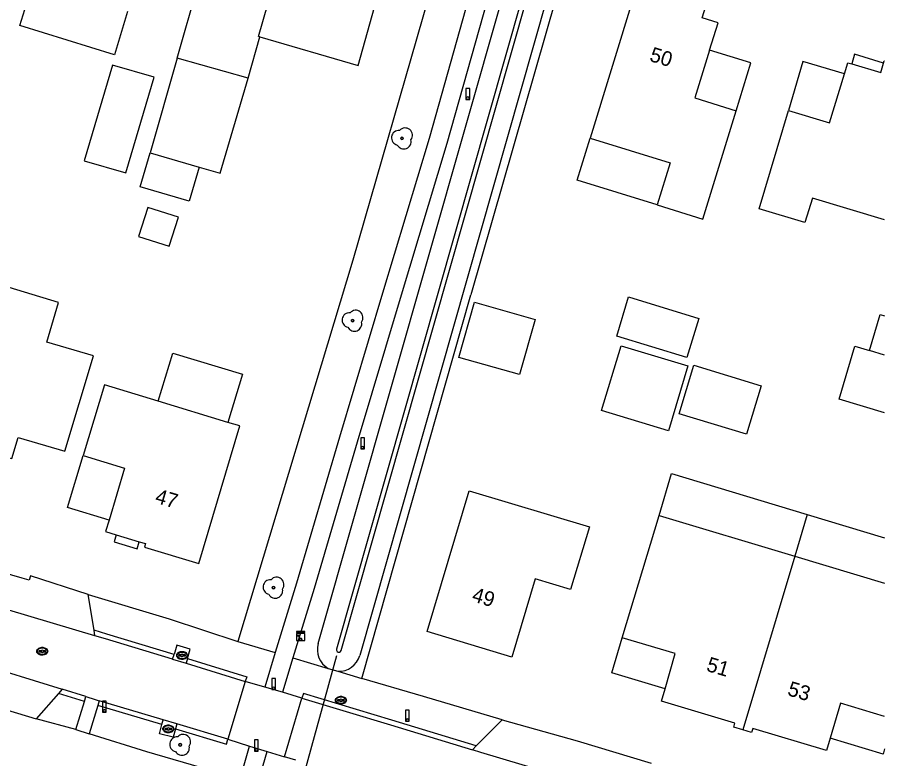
# Model space of a CAD drawing. Extents: x 194485 to 197793, y 468269 to 470822.
# Drawn here: x 197722.3 to 197792.8, y 468545.9 to 468606.2 of the extents above; entities that cross this region are included whole.
import ezdxf

# ---------------------------------------------------------------- set-up
doc = ezdxf.new("R2010")
doc.units = 0
for name, color, linetype in [('BGT grensvlak begroeid terreindeel', 7, 'Continuous'), ('BGT grensvlak begroeid terreindeel LR', 7, 'Continuous'), ('BGT grensvlak gebouwinstallatie plus 1', 7, 'Continuous'), ('BGT grensvlak onbegroeid terreindeel', 7, 'Continuous'), ('BGT grensvlak ondersteunend wegdeel', 7, 'Continuous'), ('BGT grensvlak overig bouwwerk uitbreiding populatie', 7, 'Continuous'), ('BGT grensvlak pand op maaiveld', 7, 'Continuous'), ('BGT grensvlak pand op maaiveld LR', 7, 'Continuous'), ('BGT grensvlak waterdeel', 7, 'Continuous'), ('BGT grensvlak wegdeel', 7, 'Continuous'), ('BGT lijnelement kunstwerkdeel uitbreiding populatie duiker', 7, 'Continuous'), ('BGT puntobject kast telecom kast', 7, 'Continuous'), ('BGT puntobject paal afsluitpaal', 7, 'Continuous'), ('BGT puntobject paal lichtmast', 7, 'Continuous'), ('BGT puntobject put inspectie- rioolput', 7, 'Continuous'), ('BGT puntobject put kolk', 7, 'Continuous'), ('BGT puntobject vegetatieobject boom', 7, 'Continuous'), ('BGT tekst huisnummerreeks', 7, 'Continuous')]:
    doc.layers.add(name, color=color, linetype=linetype)

msp = doc.modelspace()

# ---------------------------------------------------------------- linework, layer by layer
at = {"layer": 'BGT grensvlak begroeid terreindeel'}
for p, q in [((197746.781, 468555.294), (197763.307, 468613.293)), ((197766.673, 468612.334), (197750.147, 468554.335)), ((197747.59, 468553.273), (197748.356, 468553.044))]:
    msp.add_line(p, q, dxfattribs=at)
for centre, radius, start, end in [((197748.455, 468554.792), 1.748, 163.30602, 240.32612), ((197748.456, 468554.793), 1.752, 266.7186, 344.85151)]:
    msp.add_arc(centre, radius, start, end, dxfattribs=at)
at = {"layer": 'BGT grensvlak begroeid terreindeel LR'}
for p, q in [((197740.248, 468555.464), (197743.286, 468554.557)), ((197744.724, 468554.128), (197747.59, 468553.273)), ((197748.356, 468553.044), (197750.31, 468552.461))]:
    msp.add_line(p, q, dxfattribs=at)
at = {"layer": 'BGT grensvlak gebouwinstallatie plus 1'}
for p, q in [((197741.078, 468601.225), (197742.043, 468604.588)), ((197786.523, 468565.782), (197785.505, 468562.39)), ((197786.523, 468565.782), (197792.808, 468563.894))]:
    msp.add_line(p, q, dxfattribs=at)
for points in [[(197731.284, 468606.63), (197730.232, 468603.113), (197722.519, 468605.497), (197723.598, 468608.988)], [(197735.313, 468602.854), (197737.03, 468608.843), (197742.679, 468607.249)], [(197780.731, 468598.574), (197781.933, 468602.474), (197778.581, 468603.49)], [(197792.724, 468602.448), (197790.362, 468603.172), (197790.141, 468602.386)], [(197789.531, 468601.565), (197786.159, 468602.577), (197784.983, 468598.611)], [(197774.327, 468590.928), (197767.81, 468592.938), (197768.862, 468596.35)], [(197737.09, 468594.008), (197736.277, 468591.224), (197732.297, 468592.387), (197733.11, 468595.171)], [(197772.002, 468583.449), (197777.7, 468581.711), (197776.733, 468578.54), (197771.034, 468580.278), (197772.002, 468583.449)], [(197759.477, 468583.031), (197764.4, 468581.625), (197763.12, 468577.139), (197758.196, 468578.544), (197759.477, 468583.031)], [(197791.58, 468579.092), (197792.451, 468582.022), (197792.808, 468581.916)], [(197733.766, 468574.981), (197734.949, 468578.886), (197740.626, 468577.167), (197739.443, 468573.262)], [(197777.304, 468577.899), (197782.775, 468576.229), (197781.574, 468572.292), (197776.102, 468573.961), (197777.304, 468577.899)], [(197729.777, 468565.331), (197726.405, 468566.353), (197727.682, 468570.566)], [(197774.474, 468565.706), (197775.492, 468569.096), (197786.523, 468565.782)], [(197730.352, 468564.128), (197730.181, 468563.544), (197732.056, 468562.982), (197732.228, 468563.569)], [(197774.957, 468551.61), (197770.632, 468552.909), (197771.489, 468555.765)], [(197792.808, 468546.727), (197792.683, 468546.308), (197788.372, 468547.6)]]:
    msp.add_lwpolyline(points, dxfattribs=at)
at = {"layer": 'BGT grensvlak onbegroeid terreindeel'}
for p, q in [((197758.481, 468617.393), (197749.59, 468586.428)), ((197767.922, 468614.126), (197759.173, 468583.636)), ((197749.59, 468586.428), (197740.248, 468555.464)), ((197750.31, 468552.461), (197759.173, 468583.636)), ((197734.938, 468554.021), (197735.055, 468554.403)), ((197736.147, 468554.071), (197736.035, 468553.687)), ((197727.068, 468548.301), (197723.863, 468549.191)), ((197734.062, 468548.709), (197734.164, 468549.096)), ((197735.29, 468548.758), (197735.178, 468548.374))]:
    msp.add_line(p, q, dxfattribs=at)
for points in [[(197728.067, 468559.268), (197734.655, 468557.304), (197740.248, 468555.464)], [(197736.147, 468554.071), (197736.373, 468554.843), (197735.285, 468555.162), (197735.055, 468554.403)], [(197761.724, 468549.109), (197755.337, 468550.985), (197750.31, 468552.461)], [(197735.178, 468548.374), (197734.976, 468547.679), (197733.867, 468547.972), (197734.062, 468548.709)], [(197737.977, 468545.015), (197732.855, 468546.507), (197728.168, 468547.971)]]:
    msp.add_lwpolyline(points, dxfattribs=at)
at = {"layer": 'BGT grensvlak ondersteunend wegdeel'}
for p, q in [((197727.782, 468550.598), (197725.68, 468551.247)), ((197734.062, 468548.709), (197728.857, 468550.27))]:
    msp.add_line(p, q, dxfattribs=at)
for points in [[(197735.055, 468554.403), (197729.608, 468556.063), (197728.559, 468556.373)], [(197736.147, 468554.071), (197740.968, 468552.602), (197740.851, 468552.219)], [(197759.619, 468546.985), (197752.753, 468549.078), (197745.569, 468551.246), (197745.453, 468550.864)], [(197735.178, 468548.374), (197739.326, 468547.131), (197739.441, 468547.514)]]:
    msp.add_lwpolyline(points, dxfattribs=at)
at = {"layer": 'BGT grensvlak overig bouwwerk uitbreiding populatie'}
msp.add_lwpolyline([(197732.926, 468590.724), (197732.172, 468588.372), (197734.663, 468587.573), (197735.417, 468589.925), (197732.926, 468590.724)], dxfattribs=at)
at = {"layer": 'BGT grensvlak pand op maaiveld'}
for p, q in [((197735.313, 468602.854), (197733.11, 468595.171)), ((197741.078, 468601.225), (197735.313, 468602.854)), ((197733.11, 468595.171), (197737.09, 468594.008)), ((197792.808, 468578.727), (197791.58, 468579.092)), ((197739.443, 468573.262), (197733.766, 468574.981)), ((197771.489, 468555.765), (197774.474, 468565.706)), ((197774.474, 468565.706), (197785.505, 468562.39)), ((197730.352, 468564.128), (197732.228, 468563.569)), ((197785.505, 468562.39), (197792.808, 468560.195))]:
    msp.add_line(p, q, dxfattribs=at)
for points in [[(197742.043, 468604.588), (197750.008, 468602.267), (197751.927, 468609.056), (197752.66, 468608.845), (197753.555, 468611.983), (197752.842, 468612.188), (197753.256, 468613.698), (197745.181, 468615.999), (197742.679, 468607.249)], [(197778.581, 468603.49), (197779.268, 468605.723), (197777.985, 468606.12), (197778.272, 468607.07), (197773.98, 468608.386), (197773.682, 468607.431), (197772.398, 468607.831), (197768.862, 468596.35)], [(197742.043, 468604.588), (197741.928, 468604.621), (197742.679, 468607.249)], [(197778.581, 468603.49), (197777.39, 468599.618), (197780.731, 468598.574)], [(197727.749, 468594.516), (197731.147, 468593.542), (197733.455, 468601.316), (197730.057, 468602.29), (197727.749, 468594.516)], [(197789.531, 468601.565), (197789.811, 468602.484), (197790.141, 468602.386)], [(197790.141, 468602.386), (197792.498, 468601.683), (197792.724, 468602.448)], [(197792.724, 468602.448), (197792.778, 468602.633), (197792.808, 468602.624)], [(197784.983, 468598.611), (197788.328, 468597.611), (197789.531, 468601.565)], [(197737.09, 468594.008), (197738.819, 468593.503), (197741.078, 468601.225)], [(197792.808, 468589.722), (197786.933, 468591.486), (197786.329, 468589.489), (197782.612, 468590.618), (197784.983, 468598.611)], [(197774.327, 468590.928), (197778.022, 468589.783), (197780.731, 468598.574)], [(197768.862, 468596.35), (197775.389, 468594.337), (197774.327, 468590.928)], [(197716.116, 468585.899), (197712.682, 468574.407), (197711.507, 468574.761), (197710.476, 468571.304), (197711.633, 468570.955), (197711.233, 468569.6), (197720.587, 468566.812), (197721.664, 468570.38), (197721.876, 468570.324), (197722.398, 468572.041), (197726.181, 468570.912), (197728.517, 468578.669), (197724.718, 468579.788), (197725.668, 468582.992), (197716.116, 468585.899)], [(197771.39, 468579.485), (197776.822, 468577.843), (197775.234, 468572.588), (197769.802, 468574.229), (197771.39, 468579.485)], [(197792.808, 468574.035), (197789.1, 468575.138), (197790.382, 468579.448), (197791.58, 468579.092)], [(197733.766, 468574.981), (197729.407, 468576.302), (197727.682, 468570.566)], [(197732.228, 468563.569), (197732.729, 468563.42), (197732.657, 468563.13), (197737.072, 468561.807), (197740.41, 468572.969), (197739.443, 468573.262)], [(197727.682, 468570.566), (197731.036, 468569.549), (197729.777, 468565.331)], [(197762.51, 468554.201), (197755.624, 468556.279), (197759.048, 468567.708), (197768.834, 468564.784), (197767.279, 468559.675), (197764.419, 468560.543), (197762.51, 468554.201)], [(197729.777, 468565.331), (197729.494, 468564.384), (197730.352, 468564.128)], [(197774.957, 468551.61), (197775.791, 468554.474), (197771.489, 468555.765)], [(197781.271, 468548.276), (197780.541, 468548.494), (197780.642, 468548.837), (197774.668, 468550.616), (197774.957, 468551.61)], [(197792.808, 468549.358), (197789.218, 468550.438), (197788.372, 468547.6)], [(197788.372, 468547.6), (197788.073, 468546.595), (197782.09, 468548.398), (197781.987, 468548.063), (197781.271, 468548.276)]]:
    msp.add_lwpolyline(points, dxfattribs=at)
at = {"layer": 'BGT grensvlak pand op maaiveld LR'}
msp.add_line((197785.505, 468562.39), (197781.271, 468548.276), dxfattribs=at)
at = {"layer": 'BGT grensvlak waterdeel'}
for p, q in [((197764.797, 468612.868), (197748.266, 468554.849)), ((197748.65, 468554.74), (197765.182, 468612.758))]:
    msp.add_line(p, q, dxfattribs=at)
msp.add_arc((197748.457, 468554.791), 0.2, 163.23181, 345.07456, dxfattribs=at)
at = {"layer": 'BGT grensvlak wegdeel'}
for p, q in [((197728.559, 468556.373), (197728.067, 468559.268)), ((197728.633, 468555.934), (197728.559, 468556.373)), ((197743.286, 468554.557), (197742.425, 468551.756)), ((197734.938, 468554.021), (197736.035, 468553.687)), ((197736.035, 468553.687), (197740.851, 468552.219)), ((197744.724, 468554.128), (197743.864, 468551.332)), ((197740.851, 468552.219), (197739.441, 468547.514)), ((197742.425, 468551.756), (197740.851, 468552.219)), ((197725.972, 468551.577), (197725.68, 468551.247)), ((197727.9, 468550.981), (197725.972, 468551.577)), ((197743.864, 468551.332), (197742.425, 468551.756)), ((197725.68, 468551.247), (197723.863, 468549.191)), ((197727.782, 468550.598), (197727.9, 468550.981)), ((197745.453, 468550.864), (197743.864, 468551.332)), ((197744.043, 468546.077), (197745.453, 468550.864)), ((197727.068, 468548.301), (197727.782, 468550.598)), ((197728.857, 468550.27), (197728.168, 468547.971)), ((197728.972, 468550.653), (197728.857, 468550.27)), ((197734.164, 468549.096), (197728.972, 468550.653)), ((197735.29, 468548.758), (197734.164, 468549.096)), ((197739.441, 468547.514), (197735.29, 468548.758)), ((197761.724, 468549.109), (197759.619, 468546.985)), ((197727.068, 468548.301), (197728.168, 468547.971)), ((197739.441, 468547.514), (197741.204, 468546.963)), ((197740.407, 468544.264), (197741.204, 468546.963)), ((197741.204, 468546.963), (197742.637, 468546.516)), ((197741.841, 468543.82), (197742.637, 468546.516)), ((197742.637, 468546.516), (197744.043, 468546.077)), ((197759.619, 468546.985), (197759.3, 468546.664)), ((197744.95, 468545.809), (197744.043, 468546.077))]:
    msp.add_line(p, q, dxfattribs=at)
for points in [[(197761.737, 468616.266), (197759.75, 468610.396), (197755.779, 468596.336), (197752.008, 468583.75), (197748.502, 468572.068), (197745.021, 468560.2), (197743.286, 468554.557)], [(197763.155, 468615.775), (197761.183, 468609.952), (197757.22, 468595.917), (197753.445, 468583.319), (197749.94, 468571.642), (197746.458, 468559.768), (197744.724, 468554.128)], [(197728.067, 468559.268), (197723.39, 468560.791), (197723.272, 468560.433), (197722.729, 468560.61), (197716.99, 468562.254)], [(197728.633, 468555.934), (197719.782, 468558.547), (197714.821, 468560.035)], [(197711.23, 468555.963), (197718.763, 468553.804), (197725.972, 468551.577)], [(197734.938, 468554.021), (197729.494, 468555.68), (197728.633, 468555.934)], [(197710.427, 468553.206), (197717.224, 468551.175), (197723.863, 468549.191)], [(197727.9, 468550.981), (197728.64, 468550.752), (197728.972, 468550.653)], [(197745.453, 468550.864), (197752.638, 468548.695), (197759.3, 468546.664)], [(197761.724, 468549.109), (197767.812, 468547.4), (197773.831, 468545.586)], [(197773.708, 468542.358), (197759.983, 468546.455), (197759.3, 468546.664)]]:
    msp.add_lwpolyline(points, dxfattribs=at)
at = {"layer": 'BGT lijnelement kunstwerkdeel uitbreiding populatie duiker'}
msp.add_line((197745.262, 468543.354), (197748.297, 468554.317), dxfattribs=at)
at = {"layer": 'BGT puntobject kast telecom kast'}
msp.add_lwpolyline([(197745.689, 468556.28), (197745.013, 468556.28), (197745.013, 468556.179), (197745.689, 468556.179)], close=True, dxfattribs=at)
msp.add_lwpolyline([(197745.351, 468555.532), (197745.689, 468555.532), (197745.689, 468556.106), (197745.013, 468556.106), (197745.013, 468555.532), (197745.351, 468555.532)], dxfattribs=at)
for centre, radius in [((197745.155, 468555.937), 0.0607), ((197745.351, 468555.632), 0.1)]:
    msp.add_circle(centre, radius, dxfattribs=at)
for start, end in [(0, 180), (180, 0)]:
    msp.add_arc((197745.351, 468555.632), 0.1, start, end, dxfattribs=at)
at = {"layer": 'BGT puntobject paal afsluitpaal'}
for points in [[(197743.295, 468552.457), (197742.995, 468552.457), (197742.995, 468551.557), (197743.145, 468551.557)], [(197743.145, 468551.557), (197743.295, 468551.557), (197743.295, 468552.457)], [(197741.895, 468547.462), (197741.595, 468547.462), (197741.595, 468546.562), (197741.745, 468546.562)], [(197741.745, 468546.562), (197741.895, 468546.562), (197741.895, 468547.462)]]:
    msp.add_lwpolyline(points, dxfattribs=at)
for centre, start, end in [((197743.145, 468551.657), 0, 180), ((197743.145, 468551.657), 0, 180), ((197743.145, 468551.657), 180, 0), ((197743.145, 468551.657), 180, 270), ((197743.145, 468551.657), 270, 0), ((197741.745, 468546.662), 0, 180), ((197741.745, 468546.662), 0, 180), ((197741.745, 468546.662), 180, 0), ((197741.745, 468546.662), 180, 270), ((197741.745, 468546.662), 270, 0)]:
    msp.add_arc(centre, 0.1, start, end, dxfattribs=at)
at = {"layer": 'BGT puntobject paal lichtmast'}
for points in [[(197759.084, 468600.397), (197758.784, 468600.397), (197758.784, 468599.497), (197758.934, 468599.497)], [(197758.934, 468599.497), (197759.084, 468599.497), (197759.084, 468600.397)], [(197750.546, 468572.014), (197750.246, 468572.014), (197750.246, 468571.114), (197750.396, 468571.114)], [(197750.396, 468571.114), (197750.546, 468571.114), (197750.546, 468572.014)], [(197729.541, 468550.624), (197729.241, 468550.624), (197729.241, 468549.724), (197729.391, 468549.724)], [(197729.391, 468549.724), (197729.541, 468549.724), (197729.541, 468550.624)], [(197754.162, 468549.877), (197753.862, 468549.877), (197753.862, 468548.977), (197754.012, 468548.977)], [(197754.012, 468548.977), (197754.162, 468548.977), (197754.162, 468549.877)]]:
    msp.add_lwpolyline(points, dxfattribs=at)
for centre, start, end in [((197758.934, 468599.597), 0, 180), ((197758.934, 468599.597), 0, 180), ((197758.934, 468599.597), 180, 0), ((197758.934, 468599.597), 180, 270), ((197758.934, 468599.597), 270, 0), ((197750.396, 468571.214), 0, 180), ((197750.396, 468571.214), 0, 180), ((197750.396, 468571.214), 180, 0), ((197750.396, 468571.214), 180, 270), ((197750.396, 468571.214), 270, 0), ((197729.391, 468549.824), 0, 180), ((197729.391, 468549.824), 0, 180), ((197729.391, 468549.824), 180, 0), ((197729.391, 468549.824), 180, 270), ((197729.391, 468549.824), 270, 0), ((197754.012, 468549.077), 0, 180), ((197754.012, 468549.077), 0, 180), ((197754.012, 468549.077), 180, 0), ((197754.012, 468549.077), 180, 270), ((197754.012, 468549.077), 270, 0)]:
    msp.add_arc(centre, 0.1, start, end, dxfattribs=at)
at = {"layer": 'BGT puntobject put inspectie- rioolput'}
for p, q in [((197724.255, 468554.705), (197724.098, 468554.705)), ((197724.098, 468554.631), (197724.255, 468554.631)), ((197724.598, 468554.705), (197724.441, 468554.705)), ((197724.441, 468554.631), (197724.598, 468554.631)), ((197748.526, 468550.725), (197748.369, 468550.725)), ((197748.869, 468550.725), (197748.712, 468550.725)), ((197748.369, 468550.65), (197748.526, 468550.65)), ((197748.712, 468550.65), (197748.869, 468550.65))]:
    msp.add_line(p, q, dxfattribs=at)
for centre, radius, start, end in [((197724.098, 468554.668), 0.0375, 90, 270), ((197724.348, 468554.668), 0.1, 0, 180), ((197724.348, 468554.668), 0.1, 157.97569, 180), ((197724.348, 468554.668), 0.1, 180, 202.02431), ((197724.348, 468554.668), 0.1, 180, 0), ((197724.348, 468554.668), 0.1, 0, 22.02431), ((197724.348, 468554.668), 0.1, 337.97569, 0), ((197724.598, 468554.668), 0.0375, 270, 90), ((197748.369, 468550.687), 0.0375, 90, 270), ((197748.619, 468550.687), 0.1, 0, 180), ((197748.619, 468550.687), 0.1, 157.97569, 180), ((197748.619, 468550.687), 0.1, 180, 202.02431), ((197748.619, 468550.687), 0.1, 180, 0), ((197748.619, 468550.687), 0.1, 0, 22.02431), ((197748.619, 468550.687), 0.1, 337.97569, 0), ((197748.869, 468550.687), 0.0375, 270, 90)]:
    msp.add_arc(centre, radius, start, end, dxfattribs=at)
for centre in [(197724.348, 468554.668), (197748.619, 468550.687)]:
    msp.add_ellipse(centre, major_axis=(0.392, 0), ratio=0.689655, dxfattribs=at)
for points in [[(197724.79, 468554.668), (197724.79, 468554.711), (197724.778, 468554.755), (197724.712, 468554.869), (197724.631, 468554.926), (197724.439, 468554.991), (197724.329, 468554.997), (197724.126, 468554.956), (197724.035, 468554.909), (197723.932, 468554.792), (197723.907, 468554.732), (197723.905, 468554.61), (197723.929, 468554.549), (197724.013, 468554.45), (197724.072, 468554.411), (197724.251, 468554.343), (197724.385, 468554.336), (197724.618, 468554.398), (197724.718, 468554.467), (197724.781, 468554.592), (197724.79, 468554.63), (197724.79, 468554.668)], [(197749.061, 468550.687), (197749.061, 468550.73), (197749.049, 468550.774), (197748.983, 468550.888), (197748.902, 468550.945), (197748.71, 468551.01), (197748.6, 468551.016), (197748.397, 468550.975), (197748.306, 468550.928), (197748.203, 468550.811), (197748.178, 468550.751), (197748.176, 468550.629), (197748.2, 468550.568), (197748.284, 468550.469), (197748.343, 468550.43), (197748.522, 468550.362), (197748.656, 468550.355), (197748.889, 468550.417), (197748.989, 468550.486), (197749.052, 468550.611), (197749.061, 468550.649), (197749.061, 468550.687)]]:
    msp.add_open_spline(points, degree=3, dxfattribs=at)
at = {"layer": 'BGT puntobject put kolk'}
for p, q in [((197735.62, 468554.365), (197735.463, 468554.365)), ((197735.463, 468554.29), (197735.62, 468554.29)), ((197735.963, 468554.365), (197735.806, 468554.365)), ((197735.806, 468554.29), (197735.963, 468554.29)), ((197734.504, 468548.398), (197734.347, 468548.398)), ((197734.347, 468548.323), (197734.504, 468548.323)), ((197734.847, 468548.398), (197734.69, 468548.398)), ((197734.69, 468548.323), (197734.847, 468548.323))]:
    msp.add_line(p, q, dxfattribs=at)
for centre, radius, start, end in [((197735.463, 468554.327), 0.0375, 90, 270), ((197735.713, 468554.327), 0.1, 0, 180), ((197735.713, 468554.327), 0.1, 157.97569, 180), ((197735.713, 468554.327), 0.1, 180, 202.02431), ((197735.713, 468554.327), 0.1, 180, 0), ((197735.713, 468554.327), 0.1, 0, 22.02431), ((197735.713, 468554.327), 0.1, 337.97569, 0), ((197735.963, 468554.327), 0.0375, 270, 90), ((197734.347, 468548.36), 0.0375, 90, 270), ((197734.597, 468548.36), 0.1, 0, 180), ((197734.597, 468548.36), 0.1, 157.97569, 180), ((197734.597, 468548.36), 0.1, 180, 202.02431), ((197734.597, 468548.36), 0.1, 180, 0), ((197734.597, 468548.36), 0.1, 0, 22.02431), ((197734.597, 468548.36), 0.1, 337.97569, 0), ((197734.847, 468548.36), 0.0375, 270, 90)]:
    msp.add_arc(centre, radius, start, end, dxfattribs=at)
for centre in [(197735.713, 468554.327), (197734.597, 468548.36)]:
    msp.add_ellipse(centre, major_axis=(0.392, 0), ratio=0.689655, dxfattribs=at)
for points in [[(197736.155, 468554.327), (197736.155, 468554.37), (197736.143, 468554.414), (197736.077, 468554.528), (197735.996, 468554.585), (197735.804, 468554.65), (197735.694, 468554.656), (197735.491, 468554.615), (197735.4, 468554.568), (197735.297, 468554.451), (197735.272, 468554.391), (197735.27, 468554.269), (197735.294, 468554.208), (197735.378, 468554.109), (197735.437, 468554.07), (197735.616, 468554.002), (197735.75, 468553.995), (197735.983, 468554.057), (197736.083, 468554.126), (197736.146, 468554.251), (197736.155, 468554.289), (197736.155, 468554.327)], [(197735.039, 468548.36), (197735.039, 468548.403), (197735.027, 468548.447), (197734.961, 468548.561), (197734.88, 468548.618), (197734.688, 468548.683), (197734.578, 468548.689), (197734.375, 468548.648), (197734.284, 468548.601), (197734.181, 468548.484), (197734.156, 468548.424), (197734.154, 468548.302), (197734.178, 468548.241), (197734.262, 468548.142), (197734.321, 468548.103), (197734.5, 468548.035), (197734.634, 468548.028), (197734.867, 468548.09), (197734.967, 468548.159), (197735.03, 468548.284), (197735.039, 468548.322), (197735.039, 468548.36)]]:
    msp.add_open_spline(points, degree=3, dxfattribs=at)
at = {"layer": 'BGT puntobject vegetatieobject boom'}
for centre in [(197753.58, 468596.331), (197749.565, 468581.522), (197743.14, 468559.831), (197735.553, 468547.063)]:
    msp.add_circle(centre, 0.1, dxfattribs=at)
for centre, radius, start, end in [((197753.33, 468596.381), 0.6, 85.13702, 257.75442), ((197753.83, 468596.581), 0.6, 323.54458, 138.4658), ((197753.73, 468596.081), 0.6, 208.50578, 13.83556), ((197753.58, 468596.331), 0.1, 0, 180), ((197753.58, 468596.331), 0.1, 180, 0), ((197749.315, 468581.572), 0.6, 85.13702, 257.75442), ((197749.815, 468581.772), 0.6, 323.54458, 138.4658), ((197749.715, 468581.272), 0.6, 208.50578, 13.83556), ((197749.565, 468581.522), 0.1, 0, 180), ((197749.565, 468581.522), 0.1, 180, 0), ((197743.39, 468560.081), 0.6, 323.54458, 138.4658), ((197742.89, 468559.881), 0.6, 85.13702, 257.75442), ((197743.14, 468559.831), 0.1, 0, 180), ((197743.14, 468559.831), 0.1, 180, 0), ((197743.29, 468559.581), 0.6, 208.50578, 13.83556), ((197735.803, 468547.313), 0.6, 323.54458, 138.4658), ((197735.303, 468547.113), 0.6, 85.13702, 257.75442), ((197735.553, 468547.063), 0.1, 0, 180), ((197735.703, 468546.813), 0.6, 208.50578, 13.83556), ((197735.553, 468547.063), 0.1, 180, 0)]:
    msp.add_arc(centre, radius, start, end, dxfattribs=at)

# ---------------------------------------------------------------- texts
at = {"layer": 'BGT tekst huisnummerreeks'}
for s, rotation, p in [('50', 342.9, (197773.631, 468602.642)), ('47', 343.4, (197733.444, 468566.75)), ('49', 343.2, (197759.193, 468558.753)), ('51', 343.3, (197778.25, 468553.091)), ('53', 343.3, (197784.842, 468551.114))]:
    msp.add_text(s, height=1.2, rotation=rotation, dxfattribs=at).set_placement(p)

doc.saveas('drawing.dxf')
